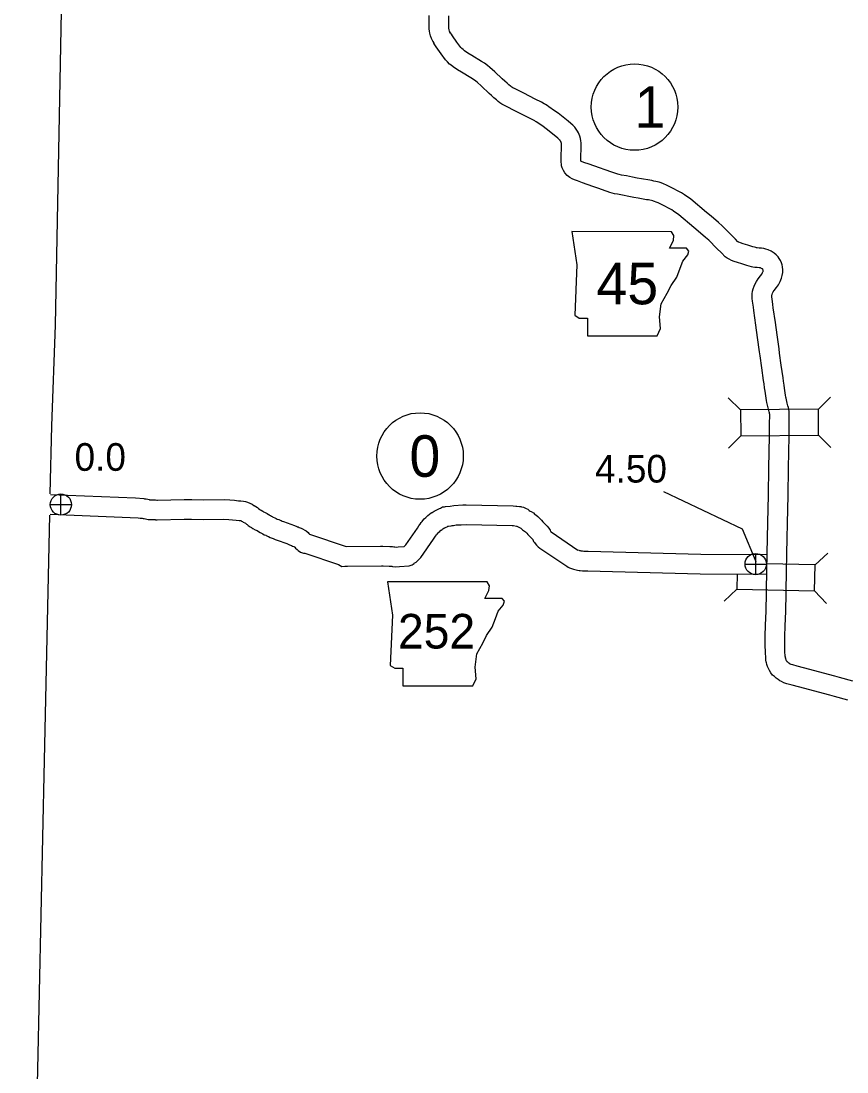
# Model space of a CAD drawing. Extents: x -939622 to -934245, y 1383184 to 1385301.
# Drawn here: x -936451.46 to -936413.63, y 1384407.91 to 1384456.03 of the extents above; entities that cross this region are included whole.
import ezdxf

# ---------------------------------------------------------------- set-up
doc = ezdxf.new("R2010")
doc.units = 0
for name, color, linetype in [('Level 1', 7, 'Continuous'), ('Level 10', 7, 'Continuous'), ('Level 20', 7, 'Continuous'), ('Level 21', 7, 'Continuous'), ('Level 25', 7, 'Continuous'), ('Level 26', 7, 'Continuous'), ('Level 27', 7, 'Continuous')]:
    doc.layers.add(name, color=color, linetype=linetype)

msp = doc.modelspace()

# ---------------------------------------------------------------- linework, layer by layer
at = {"layer": 'Level 1'}
for points in [[(-936449.886, 1384442.1), (-936449.428, 1384466.078), (-936449.231, 1384474.602)], [(-936450.121, 1384434.377), (-936450.055, 1384437.495), (-936449.886, 1384442.1)], [(-936451.46, 1384375.49), (-936450.929, 1384397.634), (-936450.692, 1384408.02), (-936450.377, 1384422.184), (-936450.141, 1384433.403)]]:
    msp.add_lwpolyline(points, dxfattribs=at)
at = {"layer": 'Level 10'}
for p, q in [((-936431.786, 1384455.475), (-936431.83, 1384455.549)), ((-936432.598, 1384455.089), (-936432.554, 1384455.015)), ((-936422.386, 1384448.685), (-936422.385, 1384448.684)), ((-936422.58, 1384447.806), (-936422.581, 1384447.806)), ((-936416.443, 1384426.869), (-936416.439, 1384426.851)), ((-936417.319, 1384426.661), (-936417.323, 1384426.679))]:
    msp.add_line(p, q, dxfattribs=at)
for points in [[(-936427.93, 1384451.455), (-936428.041, 1384451.517), (-936428.319, 1384451.658), (-936428.843, 1384451.926), (-936429.225, 1384452.121), (-936429.35, 1384452.183), (-936429.433, 1384452.23), (-936429.531, 1384452.291), (-936429.599, 1384452.346), (-936429.686, 1384452.417), (-936429.796, 1384452.509), (-936429.904, 1384452.615), (-936430.016, 1384452.712), (-936430.372, 1384453.045), (-936430.571, 1384453.226), (-936430.634, 1384453.279), (-936430.737, 1384453.35), (-936430.85, 1384453.424), (-936431.282, 1384453.69), (-936431.465, 1384453.802), (-936431.661, 1384453.929), (-936431.762, 1384454.004), (-936431.827, 1384454.06), (-936431.924, 1384454.157), (-936432.011, 1384454.255), (-936432.221, 1384454.535), (-936432.443, 1384454.851), (-936432.502, 1384454.944), (-936432.554, 1384455.023), (-936432.617, 1384455.132), (-936432.659, 1384455.23), (-936432.708, 1384455.353), (-936432.737, 1384455.472), (-936432.75, 1384455.566), (-936432.761, 1384455.666), (-936432.766, 1384455.819), (-936432.759, 1384456.289)], [(-936422.385, 1384448.684), (-936422.472, 1384448.704), (-936422.568, 1384448.723), (-936422.661, 1384448.737), (-936423.033, 1384448.801), (-936423.231, 1384448.835), (-936423.448, 1384448.878), (-936423.732, 1384448.936), (-936423.961, 1384448.978), (-936424.068, 1384449.001), (-936424.129, 1384449.017), (-936424.208, 1384449.042), (-936424.312, 1384449.076), (-936424.391, 1384449.106), (-936424.696, 1384449.214), (-936424.959, 1384449.308), (-936425.438, 1384449.477), (-936425.673, 1384449.56), (-936425.782, 1384449.598), (-936425.815, 1384449.612), (-936425.816, 1384449.612), (-936425.819, 1384449.614), (-936425.819, 1384449.62), (-936425.821, 1384449.668), (-936425.819, 1384449.784), (-936425.803, 1384450.239), (-936425.8, 1384450.345), (-936425.803, 1384450.448), (-936425.814, 1384450.539), (-936425.831, 1384450.65), (-936425.864, 1384450.757), (-936425.893, 1384450.829), (-936425.931, 1384450.906), (-936425.971, 1384450.986), (-936426.028, 1384451.08), (-936426.099, 1384451.171), (-936426.187, 1384451.257), (-936426.268, 1384451.334), (-936426.391, 1384451.44), (-936426.861, 1384451.808), (-936427.021, 1384451.926), (-936427.276, 1384452.104), (-936427.357, 1384452.16), (-936427.43, 1384452.207), (-936427.491, 1384452.241), (-936427.62, 1384452.312), (-936427.91, 1384452.46), (-936428.434, 1384452.728), (-936428.82, 1384452.925), (-936428.927, 1384452.978), (-936428.973, 1384453.004), (-936429.011, 1384453.028), (-936429.031, 1384453.044), (-936429.111, 1384453.11), (-936429.193, 1384453.178), (-936429.294, 1384453.278), (-936429.414, 1384453.381), (-936429.761, 1384453.706), (-936429.98, 1384453.906), (-936430.09, 1384453.997), (-936430.235, 1384454.097), (-936430.368, 1384454.184), (-936430.812, 1384454.458), (-936430.986, 1384454.564), (-936431.148, 1384454.669), (-936431.199, 1384454.707), (-936431.214, 1384454.72), (-936431.268, 1384454.773), (-936431.312, 1384454.824), (-936431.493, 1384455.065), (-936431.696, 1384455.353), (-936431.747, 1384455.433), (-936431.788, 1384455.495), (-936431.811, 1384455.535), (-936431.828, 1384455.574), (-936431.849, 1384455.628), (-936431.851, 1384455.638), (-936431.857, 1384455.677), (-936431.863, 1384455.73), (-936431.865, 1384455.826), (-936431.859, 1384456.267)], [(-936422.581, 1384447.806), (-936422.658, 1384447.823), (-936422.721, 1384447.836), (-936422.803, 1384447.848), (-936423.186, 1384447.914), (-936423.395, 1384447.95), (-936423.625, 1384447.995), (-936423.904, 1384448.052), (-936424.135, 1384448.095), (-936424.277, 1384448.125), (-936424.383, 1384448.154), (-936424.483, 1384448.185), (-936424.608, 1384448.226), (-936424.7, 1384448.26), (-936424.998, 1384448.367), (-936425.26, 1384448.46), (-936425.738, 1384448.629), (-936425.969, 1384448.711), (-936426.101, 1384448.756), (-936426.21, 1384448.801), (-936426.327, 1384448.867), (-936426.447, 1384448.965), (-936426.545, 1384449.077), (-936426.618, 1384449.19), (-936426.671, 1384449.307), (-936426.696, 1384449.405), (-936426.71, 1384449.48), (-936426.718, 1384449.563), (-936426.721, 1384449.66), (-936426.719, 1384449.805), (-936426.702, 1384450.265), (-936426.7, 1384450.342), (-936426.702, 1384450.382), (-936426.706, 1384450.417), (-936426.71, 1384450.447), (-936426.713, 1384450.454), (-936426.716, 1384450.463), (-936426.738, 1384450.507), (-936426.759, 1384450.549), (-936426.771, 1384450.569), (-936426.772, 1384450.571), (-936426.811, 1384450.608), (-936426.872, 1384450.666), (-936426.963, 1384450.745), (-936427.406, 1384451.092), (-936427.546, 1384451.195), (-936427.788, 1384451.364), (-936427.857, 1384451.411), (-936427.894, 1384451.436), (-936427.93, 1384451.455)], [(-936417.003, 1384443.637), (-936416.968, 1384443.687), (-936416.861, 1384443.826), (-936416.77, 1384443.958), (-936416.685, 1384444.107), (-936416.621, 1384444.252), (-936416.588, 1384444.385), (-936416.569, 1384444.516), (-936416.565, 1384444.645), (-936416.576, 1384444.769), (-936416.599, 1384444.864), (-936416.628, 1384444.953), (-936416.676, 1384445.06), (-936416.73, 1384445.151), (-936416.785, 1384445.229), (-936416.872, 1384445.325), (-936416.966, 1384445.405), (-936417.099, 1384445.491), (-936417.235, 1384445.553), (-936417.338, 1384445.589), (-936417.437, 1384445.61), (-936417.539, 1384445.623), (-936417.642, 1384445.637), (-936417.745, 1384445.645), (-936417.771, 1384445.649), (-936417.805, 1384445.657), (-936417.862, 1384445.671), (-936417.944, 1384445.695), (-936418.173, 1384445.77), (-936418.375, 1384445.834), (-936418.504, 1384445.875), (-936418.574, 1384445.9), (-936418.592, 1384445.909), (-936418.607, 1384445.918), (-936418.619, 1384445.927), (-936418.738, 1384446.045), (-936418.941, 1384446.253), (-936419.349, 1384446.66), (-936419.516, 1384446.803), (-936419.852, 1384447.091), (-936420.055, 1384447.262), (-936420.782, 1384447.87), (-936421.064, 1384448.07), (-936421.206, 1384448.162), (-936421.355, 1384448.238), (-936421.588, 1384448.366), (-936421.899, 1384448.518), (-936422.027, 1384448.575), (-936422.139, 1384448.617), (-936422.229, 1384448.646), (-936422.307, 1384448.667), (-936422.386, 1384448.685)], [(-936417.833, 1384443.993), (-936417.77, 1384444.11), (-936417.694, 1384444.22), (-936417.589, 1384444.356), (-936417.533, 1384444.438), (-936417.49, 1384444.513), (-936417.476, 1384444.544), (-936417.472, 1384444.559), (-936417.467, 1384444.594), (-936417.466, 1384444.618), (-936417.467, 1384444.621), (-936417.47, 1384444.63), (-936417.477, 1384444.646), (-936417.486, 1384444.662), (-936417.499, 1384444.676), (-936417.506, 1384444.682), (-936417.534, 1384444.701), (-936417.571, 1384444.717), (-936417.581, 1384444.721), (-936417.585, 1384444.722), (-936417.653, 1384444.73), (-936417.74, 1384444.742), (-936417.849, 1384444.751), (-936417.932, 1384444.763), (-936418.006, 1384444.779), (-936418.099, 1384444.802), (-936418.215, 1384444.837), (-936418.448, 1384444.913), (-936418.647, 1384444.976), (-936418.794, 1384445.023), (-936418.92, 1384445.068), (-936419.026, 1384445.119), (-936419.112, 1384445.172), (-936419.204, 1384445.24), (-936419.377, 1384445.412), (-936419.58, 1384445.62), (-936419.96, 1384445.998), (-936420.102, 1384446.119), (-936420.435, 1384446.406), (-936420.634, 1384446.573), (-936421.332, 1384447.157), (-936421.567, 1384447.324), (-936421.656, 1384447.381), (-936421.778, 1384447.444), (-936422.002, 1384447.567), (-936422.28, 1384447.702), (-936422.369, 1384447.742), (-936422.435, 1384447.767), (-936422.485, 1384447.783), (-936422.522, 1384447.793), (-936422.58, 1384447.806)], [(-936417.323, 1384426.679), (-936417.341, 1384426.774), (-936417.35, 1384426.878), (-936417.364, 1384427.121), (-936417.37, 1384427.472), (-936417.366, 1384427.863), (-936417.353, 1384428.364), (-936417.332, 1384429.013), (-936417.316, 1384429.852), (-936417.305, 1384430.286), (-936417.3, 1384430.514), (-936417.295, 1384430.816), (-936417.277, 1384431.66), (-936417.263, 1384432.352), (-936417.248, 1384433.063), (-936417.225, 1384434.323), (-936417.206, 1384435.572), (-936417.179, 1384437.028), (-936417.175, 1384437.462), (-936417.173, 1384437.58), (-936417.167, 1384437.988), (-936417.167, 1384438.028), (-936417.168, 1384438.041), (-936417.176, 1384438.086), (-936417.186, 1384438.135), (-936417.2, 1384438.192), (-936417.233, 1384438.32), (-936417.293, 1384438.57), (-936417.309, 1384438.648), (-936417.326, 1384438.756), (-936417.375, 1384439.079), (-936417.398, 1384439.237), (-936417.423, 1384439.421), (-936417.444, 1384439.566), (-936417.526, 1384440.154), (-936417.601, 1384440.699), (-936417.628, 1384440.886), (-936417.721, 1384441.546), (-936417.796, 1384442.109), (-936417.891, 1384442.774), (-936417.912, 1384442.921), (-936417.953, 1384443.207), (-936417.965, 1384443.326), (-936417.968, 1384443.445), (-936417.964, 1384443.545), (-936417.947, 1384443.658), (-936417.919, 1384443.763), (-936417.882, 1384443.884), (-936417.833, 1384443.993)], [(-936416.439, 1384426.851), (-936416.448, 1384426.897), (-936416.452, 1384426.942), (-936416.465, 1384427.155), (-936416.47, 1384427.476), (-936416.467, 1384427.846), (-936416.453, 1384428.337), (-936416.433, 1384428.99), (-936416.416, 1384429.832), (-936416.405, 1384430.264), (-936416.4, 1384430.496), (-936416.395, 1384430.799), (-936416.377, 1384431.642), (-936416.364, 1384432.334), (-936416.349, 1384433.045), (-936416.325, 1384434.308), (-936416.306, 1384435.557), (-936416.279, 1384437.015), (-936416.275, 1384437.45), (-936416.273, 1384437.566), (-936416.267, 1384437.987), (-936416.268, 1384438.069), (-936416.275, 1384438.157), (-936416.291, 1384438.25), (-936416.307, 1384438.33), (-936416.328, 1384438.413), (-936416.359, 1384438.537), (-936416.414, 1384438.765), (-936416.423, 1384438.809), (-936416.437, 1384438.895), (-936416.485, 1384439.212), (-936416.507, 1384439.361), (-936416.531, 1384439.545), (-936416.553, 1384439.693), (-936416.634, 1384440.278), (-936416.71, 1384440.825), (-936416.737, 1384441.013), (-936416.829, 1384441.668), (-936416.904, 1384442.232), (-936417, 1384442.903), (-936417.022, 1384443.051), (-936417.06, 1384443.314), (-936417.066, 1384443.38), (-936417.067, 1384443.44), (-936417.067, 1384443.462), (-936417.065, 1384443.475), (-936417.054, 1384443.514), (-936417.038, 1384443.567), (-936417.024, 1384443.597), (-936417.003, 1384443.637)], [(-936450.104, 1384434.348), (-936446.221, 1384434.191), (-936445.838, 1384434.164), (-936445.8, 1384434.159), (-936445.728, 1384434.154), (-936445.648, 1384434.13), (-936445.583, 1384434.114), (-936445.578, 1384434.112), (-936445.565, 1384434.11), (-936445.519, 1384434.111), (-936445.474, 1384434.103), (-936445.453, 1384434.103), (-936445.41, 1384434.103), (-936445.327, 1384434.1), (-936445.317, 1384434.099), (-936445.293, 1384434.099), (-936445.245, 1384434.096), (-936445.211, 1384434.094), (-936443.992, 1384434.116), (-936443.642, 1384434.115), (-936443.081, 1384434.11), (-936442.15, 1384434.117), (-936441.898, 1384434.104), (-936441.683, 1384434.094), (-936441.493, 1384434.067), (-936441.389, 1384434.056), (-936441.271, 1384434.05), (-936441.171, 1384434.026), (-936441.082, 1384433.999), (-936440.876, 1384433.906), (-936440.8, 1384433.853), (-936440.782, 1384433.842), (-936440.708, 1384433.802), (-936440.634, 1384433.751), (-936440.581, 1384433.71), (-936440.528, 1384433.669), (-936440.511, 1384433.654), (-936440.503, 1384433.649), (-936440.464, 1384433.628), (-936440.39, 1384433.584), (-936440.358, 1384433.561), (-936440.312, 1384433.546), (-936440.246, 1384433.508), (-936440.183, 1384433.475), (-936440.13, 1384433.436), (-936440.116, 1384433.427), (-936440.083, 1384433.409), (-936440.031, 1384433.383), (-936439.987, 1384433.353), (-936439.954, 1384433.337), (-936439.935, 1384433.325), (-936439.903, 1384433.314), (-936439.84, 1384433.283), (-936439.779, 1384433.254), (-936439.722, 1384433.226), (-936439.644, 1384433.207), (-936439.559, 1384433.158), (-936439.547, 1384433.153), (-936439.494, 1384433.129), (-936439.443, 1384433.112), (-936438.937, 1384432.938), (-936438.831, 1384432.886), (-936438.81, 1384432.874), (-936438.767, 1384432.863), (-936438.717, 1384432.84), (-936438.62, 1384432.809), (-936438.405, 1384432.68), (-936438.312, 1384432.605), (-936438.283, 1384432.571), (-936438.252, 1384432.541), (-936436.565, 1384431.969)], [(-936436.565, 1384431.969), (-936434.989, 1384431.981), (-936434.893, 1384431.989), (-936434.562, 1384431.974), (-936434.504, 1384431.972), (-936434.443, 1384431.968), (-936434.381, 1384431.959), (-936434.355, 1384431.954), (-936434.342, 1384431.953), (-936434.282, 1384431.946), (-936434.178, 1384431.95), (-936433.92, 1384431.969), (-936433.911, 1384431.974), (-936433.836, 1384432.046), (-936433.305, 1384432.809), (-936433.236, 1384432.913), (-936433.187, 1384432.977), (-936433.173, 1384432.996), (-936433.13, 1384433.068), (-936433.084, 1384433.12), (-936433.058, 1384433.157), (-936432.995, 1384433.232), (-936432.919, 1384433.292), (-936432.877, 1384433.342), (-936432.819, 1384433.396), (-936432.753, 1384433.452), (-936432.666, 1384433.506), (-936432.64, 1384433.519), (-936432.627, 1384433.528), (-936432.586, 1384433.553), (-936432.533, 1384433.591), (-936432.415, 1384433.653), (-936432.378, 1384433.666), (-936432.289, 1384433.71), (-936432.252, 1384433.726), (-936432.153, 1384433.778), (-936432.059, 1384433.787), (-936432.014, 1384433.797), (-936431.803, 1384433.819), (-936431.635, 1384433.849), (-936431.222, 1384433.874), (-936431.128, 1384433.882), (-936431.066, 1384433.871), (-936428.923, 1384433.83), (-936428.79, 1384433.82), (-936428.751, 1384433.813), (-936428.633, 1384433.807), (-936428.563, 1384433.794), (-936428.533, 1384433.787), (-936428.445, 1384433.768), (-936428.348, 1384433.72), (-936428.319, 1384433.704), (-936428.249, 1384433.674), (-936428.194, 1384433.628), (-936428.182, 1384433.621), (-936428.131, 1384433.591), (-936428.093, 1384433.571), (-936427.992, 1384433.507), (-936427.92, 1384433.441), (-936427.881, 1384433.413), (-936427.789, 1384433.348), (-936427.691, 1384433.256), (-936427.619, 1384433.178), (-936427.551, 1384433.098), (-936427.52, 1384433.062), (-936427.484, 1384433.024), (-936427.432, 1384432.977), (-936427.355, 1384432.898), (-936427.287, 1384432.813), (-936427.227, 1384432.715), (-936427.201, 1384432.659), (-936427.196, 1384432.652), (-936427.175, 1384432.637), (-936425.954, 1384431.807)], [(-936450.132, 1384433.448), (-936446.092, 1384433.285), (-936446.004, 1384433.268), (-936445.934, 1384433.268), (-936445.932, 1384433.268), (-936445.905, 1384433.265), (-936445.866, 1384433.257), (-936445.82, 1384433.245), (-936445.765, 1384433.23), (-936445.701, 1384433.221), (-936445.634, 1384433.209), (-936445.596, 1384433.21), (-936445.551, 1384433.202), (-936445.465, 1384433.203), (-936445.441, 1384433.203), (-936445.424, 1384433.203), (-936445.392, 1384433.202), (-936445.355, 1384433.198), (-936445.319, 1384433.199), (-936445.295, 1384433.197), (-936445.222, 1384433.194), (-936443.986, 1384433.216), (-936443.647, 1384433.215), (-936443.082, 1384433.21), (-936442.169, 1384433.217), (-936441.942, 1384433.205), (-936441.767, 1384433.197), (-936441.604, 1384433.174), (-936441.462, 1384433.159), (-936441.401, 1384433.155), (-936441.397, 1384433.154), (-936441.353, 1384433.134), (-936441.312, 1384433.112), (-936441.281, 1384433.09), (-936441.215, 1384433.053), (-936441.18, 1384433.035), (-936441.169, 1384433.027), (-936441.132, 1384432.998), (-936441.1, 1384432.973), (-936441.056, 1384432.935), (-936440.956, 1384432.87), (-936440.905, 1384432.843), (-936440.882, 1384432.829), (-936440.836, 1384432.797), (-936440.736, 1384432.739), (-936440.684, 1384432.721), (-936440.661, 1384432.709), (-936440.641, 1384432.695), (-936440.583, 1384432.657), (-936440.501, 1384432.611), (-936440.481, 1384432.601), (-936440.447, 1384432.578), (-936440.389, 1384432.548), (-936440.318, 1384432.507), (-936440.253, 1384432.483), (-936440.232, 1384432.473), (-936440.172, 1384432.444), (-936440.124, 1384432.421), (-936440.043, 1384432.378), (-936439.994, 1384432.366), (-936439.911, 1384432.33), (-936439.82, 1384432.289), (-936439.732, 1384432.26), (-936439.282, 1384432.104), (-936439.255, 1384432.092), (-936439.189, 1384432.053), (-936439.083, 1384432.015), (-936439.066, 1384432.01), (-936439.02, 1384431.99), (-936438.963, 1384431.967), (-936438.944, 1384431.954), (-936438.933, 1384431.947), (-936438.917, 1384431.932), (-936438.88, 1384431.887), (-936438.813, 1384431.832), (-936438.794, 1384431.816), (-936438.759, 1384431.786), (-936438.663, 1384431.711), (-936438.564, 1384431.684), (-936438.518, 1384431.669), (-936438.462, 1384431.662), (-936436.92, 1384431.14), (-936436.757, 1384431.06), (-936436.621, 1384431.062)], [(-936436.621, 1384431.062), (-936436.562, 1384431.063), (-936436.52, 1384431.07), (-936436.511, 1384431.07), (-936434.948, 1384431.081), (-936434.876, 1384431.088), (-936434.602, 1384431.075), (-936434.552, 1384431.073), (-936434.535, 1384431.072), (-936434.519, 1384431.069), (-936434.48, 1384431.063), (-936434.444, 1384431.059), (-936434.319, 1384431.044), (-936434.129, 1384431.051), (-936433.682, 1384431.084), (-936433.537, 1384431.13), (-936433.455, 1384431.197), (-936433.451, 1384431.2), (-936433.419, 1384431.218), (-936433.367, 1384431.256), (-936433.291, 1384431.313), (-936433.261, 1384431.344), (-936433.202, 1384431.398), (-936433.187, 1384431.421), (-936433.148, 1384431.458), (-936432.561, 1384432.302), (-936432.502, 1384432.391), (-936432.468, 1384432.436), (-936432.423, 1384432.496), (-936432.401, 1384432.533), (-936432.314, 1384432.63), (-936432.271, 1384432.663), (-936432.223, 1384432.721), (-936432.223, 1384432.721), (-936432.221, 1384432.723), (-936432.176, 1384432.746), (-936432.135, 1384432.774), (-936432.087, 1384432.804), (-936432.063, 1384432.821), (-936432.05, 1384432.828), (-936431.991, 1384432.85), (-936431.944, 1384432.877), (-936431.908, 1384432.894), (-936431.885, 1384432.904), (-936431.878, 1384432.906), (-936431.75, 1384432.908), (-936431.705, 1384432.932), (-936431.646, 1384432.933), (-936431.528, 1384432.954), (-936431.304, 1384432.968), (-936431.06, 1384432.971), (-936428.965, 1384432.93), (-936428.894, 1384432.925), (-936428.76, 1384432.903), (-936428.747, 1384432.905), (-936428.631, 1384432.841), (-936428.572, 1384432.806), (-936428.544, 1384432.791), (-936428.543, 1384432.79), (-936428.487, 1384432.738), (-936428.399, 1384432.677), (-936428.359, 1384432.648), (-936428.33, 1384432.621), (-936428.292, 1384432.581), (-936428.239, 1384432.518), (-936428.19, 1384432.46), (-936428.112, 1384432.379), (-936428.06, 1384432.332), (-936428.028, 1384432.298), (-936428.024, 1384432.293), (-936428.023, 1384432.292), (-936427.99, 1384432.205), (-936427.944, 1384432.15), (-936427.914, 1384432.105), (-936427.847, 1384432.024), (-936427.772, 1384431.957), (-936427.691, 1384431.899), (-936426.46, 1384431.062)], [(-936425.925, 1384431.802), (-936425.901, 1384431.794), (-936425.88, 1384431.788), (-936425.84, 1384431.779), (-936425.815, 1384431.774), (-936425.775, 1384431.769), (-936425.733, 1384431.764), (-936425.676, 1384431.756), (-936425.498, 1384431.756)], [(-936425.487, 1384431.756), (-936420.321, 1384431.623)], [(-936420.321, 1384431.623), (-936417.303, 1384431.607)], [(-936426.461, 1384431.063), (-936426.394, 1384431.018), (-936426.33, 1384430.99), (-936426.252, 1384430.955), (-936426.193, 1384430.942), (-936426.158, 1384430.93), (-936426.088, 1384430.913), (-936426.026, 1384430.899), (-936425.968, 1384430.887), (-936425.893, 1384430.876), (-936425.845, 1384430.87), (-936425.735, 1384430.856), (-936425.499, 1384430.856)], [(-936425.51, 1384430.856), (-936420.344, 1384430.723)], [(-936420.344, 1384430.723), (-936417.324, 1384430.707)], [(-936413.35, 1384425.802), (-936413.968, 1384425.97), (-936414.177, 1384426.024), (-936414.698, 1384426.166), (-936415.329, 1384426.335), (-936415.907, 1384426.487), (-936416.108, 1384426.543), (-936416.177, 1384426.567), (-936416.221, 1384426.587), (-936416.251, 1384426.603), (-936416.289, 1384426.628), (-936416.312, 1384426.644), (-936416.336, 1384426.666), (-936416.359, 1384426.687), (-936416.372, 1384426.704), (-936416.389, 1384426.732), (-936416.41, 1384426.774), (-936416.429, 1384426.812), (-936416.431, 1384426.82), (-936416.443, 1384426.869)], [(-936413.587, 1384424.934), (-936414.2, 1384425.1), (-936414.409, 1384425.154), (-936414.933, 1384425.297), (-936415.56, 1384425.465), (-936416.142, 1384425.618), (-936416.379, 1384425.684), (-936416.514, 1384425.732), (-936416.62, 1384425.78), (-936416.704, 1384425.825), (-936416.785, 1384425.876), (-936416.875, 1384425.938), (-936416.953, 1384426.01), (-936417.03, 1384426.084), (-936417.109, 1384426.187), (-936417.175, 1384426.29), (-936417.218, 1384426.377), (-936417.264, 1384426.47), (-936417.298, 1384426.573), (-936417.319, 1384426.661)]]:
    msp.add_lwpolyline(points, dxfattribs=at)
at = {"layer": 'Level 20'}
for p, q in [((-936418.501, 1384438.227), (-936419.065, 1384438.784)), ((-936414.937, 1384438.25), (-936414.381, 1384438.813)), ((-936418.494, 1384437.039), (-936419.05, 1384436.476)), ((-936414.93, 1384437.062), (-936414.366, 1384436.505)), ((-936415.083, 1384431.122), (-936414.51, 1384431.669)), ((-936418.673, 1384430.016), (-936419.246, 1384429.469)), ((-936415.11, 1384429.934), (-936414.563, 1384429.361))]:
    msp.add_line(p, q, dxfattribs=at)
msp.add_lwpolyline([(-936418.494, 1384437.039), (-936414.93, 1384437.062), (-936414.937, 1384438.25), (-936418.501, 1384438.227)], close=True, dxfattribs=at)
msp.add_lwpolyline([(-936418.657, 1384430.714), (-936418.673, 1384430.016), (-936415.11, 1384429.934), (-936415.083, 1384431.122), (-936417.313, 1384431.173)], dxfattribs=at)
at = {"layer": 'Level 21'}
for points in [[(-936426.223, 1384446.387), (-936425.994, 1384444.864), (-936426.096, 1384442.555), (-936425.893, 1384442.428), (-936425.512, 1384442.428), (-936425.512, 1384441.616), (-936422.315, 1384441.616), (-936422.162, 1384441.946), (-936422.213, 1384442.479), (-936422.137, 1384443.088), (-936421.858, 1384443.57), (-936421.68, 1384443.925), (-936421.426, 1384444.306), (-936421.274, 1384444.712), (-936421.147, 1384445.042), (-936420.919, 1384445.321), (-936420.868, 1384445.498), (-936420.97, 1384445.625), (-936421.756, 1384445.625), (-936421.579, 1384445.981), (-936421.553, 1384446.209), (-936421.659, 1384446.384)], [(-936434.674, 1384430.353), (-936434.446, 1384428.83), (-936434.547, 1384426.521), (-936434.344, 1384426.394), (-936433.963, 1384426.394), (-936433.963, 1384425.582), (-936430.766, 1384425.582), (-936430.614, 1384425.912), (-936430.664, 1384426.445), (-936430.588, 1384427.054), (-936430.309, 1384427.536), (-936430.132, 1384427.891), (-936429.878, 1384428.272), (-936429.725, 1384428.678), (-936429.599, 1384429.008), (-936429.37, 1384429.287), (-936429.319, 1384429.465), (-936429.421, 1384429.592), (-936430.208, 1384429.592), (-936430.03, 1384429.947), (-936430.005, 1384430.175), (-936430.11, 1384430.351)]]:
    msp.add_lwpolyline(points, close=True, dxfattribs=at)
at = {"layer": 'Level 25'}
msp.add_lwpolyline([(-936417.788, 1384431.266), (-936418.404, 1384432.762), (-936422.012, 1384434.479)], dxfattribs=at)
at = {"layer": 'Level 26'}
for p, q in [((-936449.635, 1384433.404), (-936449.635, 1384434.379)), ((-936450.122, 1384433.891), (-936449.147, 1384433.891)), ((-936417.806, 1384430.676), (-936417.806, 1384431.651)), ((-936418.294, 1384431.163), (-936417.319, 1384431.163))]:
    msp.add_line(p, q, dxfattribs=at)
for centre in [(-936449.635, 1384433.891), (-936417.806, 1384431.163)]:
    msp.add_circle(centre, 0.487, dxfattribs=at)
at = {"layer": 'Level 27'}
for centre in [(-936423.356, 1384452.092), (-936433.183, 1384436.112)]:
    msp.add_ellipse(centre, major_axis=(0, 1.98), ratio=0.999998, dxfattribs=at)

# ---------------------------------------------------------------- texts
at = {"layer": 'Level 21'}
for s, height, p in [('45', 1.9008, (-936425.1, 1384443.058)), ('252', 1.584, (-936434.192, 1384427.298))]:
    msp.add_text(s, height=height, dxfattribs=at).set_placement(p)
at = {"layer": 'Level 25'}
for s, p in [('0.0', (-936449.008, 1384435.435)), ('4.50', (-936425.168, 1384434.897))]:
    msp.add_text(s, height=1.2672, dxfattribs=at).set_placement(p)
at = {"layer": 'Level 27'}
for s, p in [('1', (-936423.356, 1384451.141)), ('0', (-936433.667, 1384435.161))]:
    msp.add_text(s, height=1.901, dxfattribs=at).set_placement(p)

doc.saveas('drawing.dxf')
